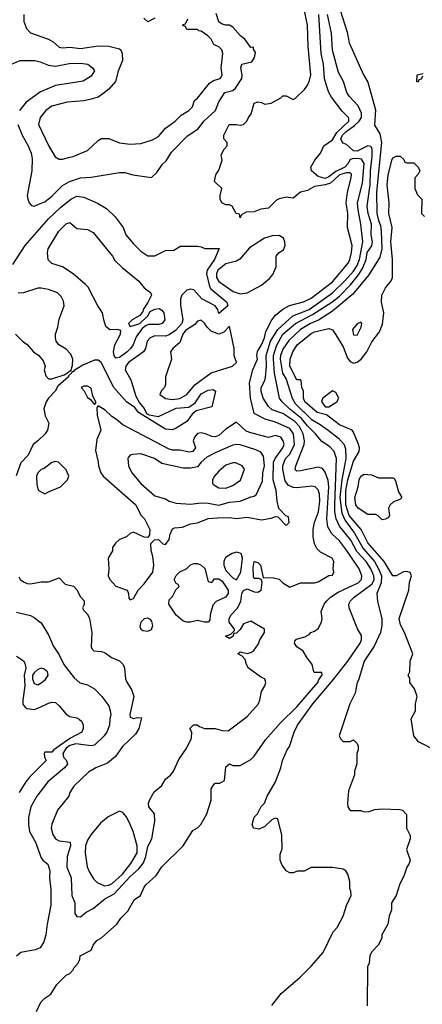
# Model space of a CAD drawing. Header units: inches. Extents: x 1793389 to 1900389, y 320802 to 470796.
# Tile 584 of 656: x 1890168 to 1892437, y 381678 to 387220. Entities that reach past the tile are written whole.
import ezdxf

# ---------------------------------------------------------------- set-up
doc = ezdxf.new("R2010")
doc.units = ezdxf.units.IN
doc.header["$MEASUREMENT"] = 0
doc.layers.add('B8398', color=7, linetype='Continuous')

msp = doc.modelspace()

# ---------------------------------------------------------------- linework, layer by layer
at = {"layer": 'B8398', "color": 2}
for points, elevation in [([(1890157.3, 386630), (1890182, 386570), (1890216.3, 386510), (1890233.4, 386470), (1890238.5, 386438.5), (1890237.3, 386370), (1890210.9, 386230.9), (1890214.8, 386210), (1890221, 386190), (1890235.3, 386175.3), (1890250, 386171), (1890290, 386186.8), (1890310, 386194.8), (1890350, 386226.8), (1890410, 386287.7), (1890449.6, 386310.4), (1890510, 386330.5), (1890570, 386334.8), (1890730, 386361), (1890759.8, 386359.8), (1890806.4, 386346.4), (1890910, 386332), (1890940.2, 386359.8), (1890972.9, 386407.1), (1890994.2, 386425.8), (1891024.4, 386475.6), (1891113.6, 386566.4), (1891173.1, 386606.9), (1891206.6, 386650), (1891271.6, 386708.4), (1891290, 386758), (1891324, 386810), (1891370, 386822), (1891384.7, 386835.3), (1891419.7, 386890), (1891421.6, 386910), (1891415.1, 386950), (1891419, 386970), (1891476.6, 386983.4), (1891491.6, 387008.4), (1891496, 387036), (1891486, 387054), (1891486, 387066), (1891470, 387064), (1891437.2, 387110), (1891413.2, 387130), (1891370, 387179), (1891350, 387188.7), (1891330, 387188.7), (1891310, 387195.3), (1891290, 387209.2), (1891274.5, 387254.5)], 222), ([(1890163.5, 384083.5), (1890171.3, 384070), (1890190, 384056), (1890210, 384046.8), (1890230, 384044), (1890290, 384056), (1890330, 384056), (1890390, 384078), (1890423.8, 384043.8), (1890470.8, 384030.8), (1890490, 384012), (1890511.3, 383971.3), (1890532, 383950), (1890531.6, 383928.4), (1890522, 383910), (1890530, 383894), (1890550, 383874), (1890561, 383850), (1890574.8, 383770), (1890571.1, 383691.1), (1890576.9, 383676.9), (1890586.8, 383666.8), (1890630, 383664.7), (1890650, 383656), (1890684.7, 383630), (1890730.5, 383610.5), (1890751.3, 383590), (1890758.8, 383570), (1890764.7, 383510), (1890771, 383491), (1890798, 383450), (1890812, 383410), (1890788, 383310), (1890790, 383294), (1890810, 383286), (1890831.6, 383291.6), (1890854, 383290), (1890838.8, 383230), (1890820.5, 383199.5), (1890746.8, 383130), (1890708, 383072), (1890663.8, 383036.2), (1890598, 383010), (1890555.9, 382984.1), (1890473.2, 382906.8), (1890450.8, 382870), (1890444.7, 382850), (1890381, 382770), (1890348.4, 382691.6), (1890346, 382670), (1890354.2, 382634.2), (1890370.4, 382610.4), (1890390, 382599.1), (1890452, 382590), (1890454, 382570), (1890435.5, 382510), (1890434, 382450), (1890457.3, 382390), (1890462, 382290), (1890478.8, 382250), (1890478, 382190), (1890490, 382172), (1890510, 382171.3), (1890542.9, 382197.1), (1890582, 382218), (1890648.8, 382271.2), (1890699.7, 382300.3), (1890790, 382397.4), (1890838.7, 382441.3), (1890865.4, 382474.6), (1890879.8, 382510), (1890890, 382566), (1890912.7, 382610), (1890929.1, 382709.1), (1890928.7, 382750), (1890895.3, 382790), (1890894, 382810), (1890900.9, 382830), (1890926, 382874), (1890969, 382910), (1890990, 382946), (1891019, 382970), (1891034, 382990), (1891064.7, 383055.3), (1891110, 383122), (1891136.4, 383176.4), (1891138, 383210), (1891126, 383230), (1891148.4, 383251.6), (1891168.4, 383251.6), (1891181, 383241), (1891210, 383231), (1891270, 383230.7), (1891310, 383218.8), (1891342, 383218), (1891450, 383298.8), (1891511.6, 383368.4), (1891520.9, 383390), (1891530, 383438), (1891549.2, 383470), (1891555.3, 383490), (1891549.2, 383509.2), (1891530, 383518), (1891457.2, 383570), (1891446, 383590), (1891439, 383619), (1891419, 383639), (1891398, 383650), (1891410, 383662), (1891450, 383652), (1891470, 383658), (1891488, 383670), (1891513.6, 383706.4), (1891522, 383730), (1891548, 383770), (1891548, 383790), (1891470, 383834), (1891430, 383819), (1891410, 383788), (1891390, 383768), (1891374, 383766), (1891370, 383748), (1891350, 383738), (1891328, 383750), (1891358, 383762), (1891378, 383782), (1891378, 383790), (1891349, 383830), (1891349.4, 383850), (1891360.7, 383870), (1891393.5, 383906.5), (1891415.2, 383944.8), (1891420.7, 383990), (1891430, 384006.8), (1891450, 384017.3), (1891490, 384000.5), (1891510, 383997.3), (1891529, 384010), (1891534.6, 384054.6), (1891528.7, 384068.7), (1891515.3, 384075.3), (1891490, 384075.3), (1891484.8, 384084.8), (1891483.2, 384136.8), (1891488.7, 384170), (1891510, 384164.7), (1891524.7, 384150), (1891541, 384081), (1891598, 384078), (1891630, 384071.3), (1891650, 384051.3), (1891690, 384026), (1891750, 384050.8), (1891829.1, 384050.9), (1891850, 384056), (1891910, 384092), (1891930, 384094), (1891938, 384110), (1891935.3, 384130), (1891939, 384170), (1891928, 384190), (1891862.7, 384222.7), (1891843.2, 384243.2), (1891829.4, 384269.4), (1891822, 384310), (1891821.6, 384350), (1891829.6, 384390), (1891852.4, 384450), (1891859.1, 384510), (1891857.4, 384550), (1891850, 384574), (1891834, 384590), (1891813.8, 384593.8), (1891730, 384585.1), (1891710, 384587.3), (1891680.7, 384600.7), (1891664.9, 384624.9), (1891651.1, 384690), (1891651.3, 384710), (1891666.6, 384750), (1891690, 384774.9), (1891717.2, 384830), (1891711.3, 384890), (1891690, 384918.4), (1891610, 384955.6), (1891552.2, 384972.2), (1891490, 385004), (1891469.5, 385090), (1891463.9, 385176.1), (1891482, 385250), (1891508, 385310), (1891504.7, 385330), (1891507.9, 385352.1), (1891530, 385390.6), (1891547.2, 385430), (1891555.6, 385464.4), (1891588.2, 385531.8), (1891610, 385557.3), (1891650, 385590.6), (1891688.2, 385611.8), (1891767.6, 385632.4), (1891810, 385652), (1891930, 385744.4), (1892019.5, 385850), (1892029.4, 385870), (1892038.4, 385910), (1892040.9, 385950), (1892015.1, 386050), (1892017.6, 386130), (1892007, 386190), (1892014.5, 386250), (1892036.2, 386330), (1892037, 386350), (1892030, 386358), (1892010, 386358.5), (1891970, 386347.2), (1891918.9, 386301.1), (1891890, 386291.7), (1891830, 386282), (1891790, 386258), (1891750, 386249), (1891710, 386215.3), (1891670, 386221.2), (1891630, 386212.7), (1891615.5, 386204.5), (1891570, 386159), (1891526.4, 386153.6), (1891490, 386138), (1891443.6, 386136.4), (1891418, 386122), (1891410, 386106), (1891406, 386126), (1891388, 386130), (1891366, 386170), (1891350, 386178), (1891330, 386178), (1891308, 386190), (1891298, 386210), (1891298, 386230), (1891308, 386270), (1891266, 386310), (1891273.6, 386346.4), (1891290, 386374), (1891308.7, 386430), (1891303.1, 386456.9), (1891318, 386490), (1891338, 386510), (1891338, 386530), (1891318, 386550), (1891318, 386570), (1891348.7, 386630), (1891389.3, 386630.7), (1891410, 386626), (1891430, 386631), (1891449, 386650), (1891457.2, 386670), (1891472.7, 386690), (1891489.3, 386750), (1891510, 386758.8), (1891530, 386754.8), (1891550, 386744), (1891586, 386750), (1891639.5, 386780.5), (1891650, 386791), (1891670, 386791), (1891710, 386771), (1891722, 386778), (1891772.9, 386827.1), (1891790, 386852), (1891802, 386878), (1891809.3, 386910.7), (1891793.6, 387070), (1891789.4, 387190), (1891772.7, 387270)], 218), ([(1890190.7, 387250), (1890190.7, 387210), (1890207.3, 387170), (1890230, 387146), (1890330.6, 387110.6), (1890355.9, 387095.9), (1890390, 387066.4), (1890410, 387062.4), (1890450, 387066), (1890510, 387059.1), (1890610, 387074), (1890670.6, 387070.6), (1890730, 387056), (1890738, 387050), (1890746, 387030), (1890746.8, 386990), (1890722.8, 386930), (1890707.9, 386872.1), (1890670.5, 386829.5), (1890637.5, 386802.5), (1890610, 386785.2), (1890570, 386772.3), (1890530, 386763.7), (1890435.5, 386755.5), (1890350, 386734.5), (1890314.8, 386710), (1890284, 386670), (1890274.8, 386630), (1890330, 386511.3), (1890367.5, 386447.5), (1890390, 386436), (1890410, 386434.8), (1890450, 386446.8), (1890470, 386450.8), (1890550, 386484), (1890610, 386541), (1890630, 386551), (1890670, 386551.3), (1890730, 386526.8), (1890790, 386518.8), (1890850, 386522.8), (1890916.6, 386543.4), (1890950, 386562.8), (1890989.4, 386610.6), (1891044, 386650), (1891077.5, 386682.5), (1891122, 386710), (1891142, 386730), (1891154, 386766), (1891170, 386778), (1891237.6, 386862.4), (1891261, 386879), (1891298, 386890), (1891304, 386896), (1891309, 386910), (1891304, 386950), (1891313.2, 387030), (1891308, 387050), (1891290, 387068), (1891261.2, 387081.2), (1891248, 387110), (1891228, 387130), (1891190, 387155.3), (1891178, 387158), (1891170, 387166), (1891110, 387166), (1891102, 387182), (1891087.3, 387187.3), (1891090, 387194), (1891102, 387198), (1891115.3, 387224.7)], 226), ([(1890263.1, 381636.9), (1890288, 381690), (1890310, 381712), (1890344, 381736), (1890378, 381790), (1890430, 381842), (1890450, 381852), (1890468, 381870), (1890474.6, 381885.4), (1890498, 381910), (1890507.3, 381932.7), (1890508.9, 381951.1), (1890570, 381982), (1890582, 382010), (1890602, 382038), (1890630, 382052), (1890715.3, 382130), (1890738, 382162), (1890778, 382202), (1890813.6, 382266.4), (1890849.2, 382290.8), (1890866.8, 382333.2), (1890879, 382350), (1890936.5, 382403.5), (1890970, 382452), (1891089.1, 382570.9), (1891143.1, 382656.9), (1891170, 382672), (1891188, 382690), (1891222, 382750), (1891247.3, 382827.3), (1891248, 382890), (1891258, 382910), (1891270, 382922), (1891296.4, 382923.6), (1891322, 382938), (1891330, 383014), (1891350, 383031), (1891370, 383022), (1891410, 383022), (1891470, 383056), (1891490, 383074), (1891552.7, 383167.3), (1891637.4, 383262.6), (1891730, 383353.4), (1891849, 383490), (1891854.2, 383505.8), (1891873.2, 383530), (1891870, 383546), (1891830, 383546), (1891826, 383550), (1891815.3, 383590), (1891804, 383610), (1891790, 383624), (1891765.4, 383665.4), (1891729.3, 383690), (1891716, 383710), (1891718, 383722), (1891727, 383733), (1891774, 383746), (1891800.2, 383759.8), (1891809, 383770), (1891830, 383778.8), (1891850, 383794), (1891869.6, 383830), (1891872, 383850), (1891866, 383890), (1891883.7, 383930), (1891899.3, 383950), (1891919.3, 383970), (1891962.2, 383997.8), (1892075.1, 384050), (1892094.5, 384070), (1892097, 384090), (1892080.7, 384130), (1892010, 384234.5), (1891970, 384287), (1891926.5, 384326.5), (1891905.1, 384365.1), (1891899.1, 384410), (1891909.7, 384590), (1891905.7, 384625.7), (1891890, 384674), (1891873.6, 384693.6), (1891850, 384700.9), (1891750, 384681.2), (1891730, 384679), (1891724.5, 384684.5), (1891721.2, 384690), (1891723.7, 384710), (1891771.3, 384828.7), (1891773.3, 384850), (1891765.7, 384890), (1891745.1, 384930), (1891718.7, 384958.7), (1891650, 385003.5), (1891590, 385024.2), (1891570, 385042.9), (1891539.7, 385090), (1891528.2, 385130), (1891528, 385150), (1891549.5, 385190), (1891552.8, 385207.2), (1891559.1, 385270), (1891556.8, 385330), (1891581.4, 385410), (1891623.1, 385476.9), (1891707, 385553), (1891798.7, 385590), (1891930, 385683.6), (1892000.4, 385750), (1892050, 385804.9), (1892070, 385836.4), (1892082.5, 385870), (1892101, 385970), (1892091.1, 386070), (1892075.6, 386150), (1892072.6, 386190), (1892100.1, 386299.9), (1892109.7, 386410), (1892094.9, 386434.9), (1892070, 386439.8), (1892042.3, 386437.7), (1892029.2, 386430.8), (1892018.6, 386410), (1892000.8, 386390), (1891950, 386365.6), (1891910, 386335.9), (1891890, 386326.6), (1891850, 386338), (1891812, 386370), (1891809.6, 386390), (1891831.8, 386430), (1891862.4, 386470), (1891881.3, 386510), (1891930, 386543.7), (1891955.5, 386584.5), (1892022.6, 386650), (1892022, 386662), (1892020.7, 386670), (1891986.1, 386706.1), (1891924.4, 386784.4), (1891909.6, 386810), (1891896.2, 386850), (1891886.3, 386890), (1891879.7, 386970), (1891866.6, 387030), (1891853.7, 387250)], 214), ([(1891589.1, 381670.9), (1891642, 381738), (1891748, 381830), (1891810, 381892), (1891878, 381970), (1891934.6, 382085.4), (1891958, 382110), (1891990, 382174), (1892010, 382234), (1892035.3, 382290), (1892034.6, 382314.6), (1892028, 382330), (1892028, 382370), (1892018, 382410), (1892006, 382430), (1891990, 382438), (1891930, 382448), (1891810, 382448), (1891771.6, 382428.4), (1891732.7, 382427.3), (1891710, 382418), (1891690, 382418), (1891668.9, 382428.9), (1891644.7, 382464.7), (1891635.3, 382490), (1891636.4, 382523.6), (1891647.3, 382552.7), (1891646, 382630), (1891622, 382722), (1891610, 382726), (1891590, 382718), (1891550, 382678), (1891516.9, 382663.1), (1891486, 382670), (1891478, 382690), (1891489.3, 382730.7), (1891508.9, 382751.1), (1891529.1, 382790.9), (1891548, 382810), (1891562, 382850), (1891608.7, 382930), (1891639, 383010), (1891649.3, 383050.7), (1891675.3, 383110), (1891688.7, 383130), (1891714, 383210), (1891734, 383250), (1891820.7, 383370), (1891935.3, 383504.7), (1892016.9, 383610), (1892087, 383710), (1892094.5, 383730), (1892094.8, 383754.8), (1892072.3, 383792.3), (1892025.2, 383910), (1892022.7, 383930), (1892032.7, 383950), (1892052.7, 383970), (1892154.9, 384045.1), (1892166, 384070), (1892163.1, 384090), (1892147.2, 384130), (1892120.4, 384170), (1892067.6, 384227.6), (1892033.5, 384290), (1891971.1, 384370), (1891950.7, 384410.7), (1891943.8, 384450), (1891943.2, 384490), (1891952.8, 384750), (1891940.7, 384790), (1891916.2, 384816.2), (1891868.1, 384848.1), (1891835.6, 384890), (1891790, 384934), (1891755.3, 384975.3), (1891690, 385028.3), (1891646.6, 385070), (1891632.7, 385090), (1891603.9, 385230), (1891597.8, 385310), (1891598, 385330), (1891615.2, 385384.8), (1891651.3, 385450), (1891721.6, 385510), (1891818.8, 385561.2), (1891927.8, 385630), (1891970, 385664.9), (1892032.6, 385727.4), (1892076.5, 385783.5), (1892099.2, 385820.8), (1892120.9, 385870), (1892126.6, 385910), (1892151.7, 385948.3), (1892156.8, 385970), (1892149.6, 386010), (1892149.7, 386070), (1892131.1, 386130), (1892125.4, 386170), (1892143.1, 386290), (1892145, 386370), (1892155, 386450), (1892153.4, 386493.4), (1892146.8, 386506.8), (1892130, 386509.6), (1892070, 386480.9), (1892050, 386483.1), (1892010, 386517.2), (1891990, 386525.2), (1891981.2, 386541.2), (1891978, 386550), (1891986.6, 386570), (1892005.4, 386590), (1892054.8, 386625.2), (1892081.3, 386650), (1892094, 386670), (1892094.5, 386694.5), (1892076, 386736), (1892024.5, 386790), (1892012.3, 386810), (1891992.3, 386872.3), (1891963.9, 386923.9), (1891930, 387048), (1891924.9, 387144.9), (1891903.5, 387250)], 210), ([(1891974.8, 387274.8), (1892013.2, 387150), (1892025.2, 387090), (1892105.2, 386910), (1892129.3, 386869.3), (1892173.6, 386713.6), (1892166.6, 386626.6), (1892198.3, 386578.3), (1892207.2, 386530), (1892178.5, 386250), (1892181.5, 386130), (1892189.8, 386090), (1892201.1, 386061.1), (1892204.7, 386030), (1892208.2, 385930), (1892196.6, 385883.4), (1892136.4, 385783.6), (1892045.5, 385674.5), (1891930, 385578.9), (1891851, 385529), (1891807, 385510), (1891750, 385476.9), (1891685.2, 385414.8), (1891650, 385364.9), (1891638, 385330), (1891636.1, 385310), (1891649.8, 385230), (1891670, 385197.2), (1891702.6, 385090), (1891720, 385060), (1891810, 384971.2), (1891862.2, 384942.2), (1891907, 384910), (1891964.1, 384864.1), (1891996.9, 384830), (1892004.4, 384804.4), (1892006.2, 384750), (1891982.6, 384630), (1891972.8, 384530), (1891982.5, 384442.5), (1892001.9, 384401.9), (1892055.6, 384330), (1892104.5, 384244.5), (1892167.6, 384170), (1892190.9, 384130), (1892207.6, 384090), (1892205.6, 384050), (1892181.2, 383990), (1892184.7, 383944.7), (1892209.3, 383850), (1892209.5, 383810), (1892202, 383770), (1892165.6, 383694.4), (1892109.2, 383610), (1892077.2, 383502.8), (1892069, 383490), (1892059, 383430), (1892028.7, 383370), (1891968.7, 383190), (1891978, 383170), (1891990, 383158), (1892030, 383158), (1892050, 383166), (1892070, 383146), (1892075.3, 383130), (1892075.3, 383110), (1892068.7, 383090), (1892068.4, 383031.6), (1892055.3, 382990), (1892055.3, 382970), (1892020.2, 382879.8), (1892015.3, 382810), (1892018, 382790), (1892030, 382768.7), (1892090, 382768.7), (1892110, 382762), (1892136.9, 382763.1), (1892170, 382775.3), (1892210, 382778), (1892310, 382775.3), (1892326, 382770), (1892347.3, 382747.3), (1892348.7, 382670), (1892368.4, 382628.4), (1892368.7, 382610), (1892348.7, 382550), (1892368, 382490), (1892362, 382470), (1892349.3, 382450.7), (1892335.5, 382404.5), (1892308.7, 382350), (1892288.7, 382290), (1892264, 382250), (1892264, 382210), (1892250, 382174), (1892242, 382130), (1892208, 382070), (1892208, 382050), (1892188, 382010), (1892150, 381972), (1892142, 381950), (1892138, 381910), (1892128.4, 381888.4), (1892126, 381670)], 206), ([(1890930, 387228.7), (1890890, 387208), (1890868.4, 387228.4)], 226), ([(1890090, 386956), (1890170, 386990.7), (1890254, 386990), (1890283.5, 386983.5), (1890330, 386964.7), (1890370, 386958.8), (1890446.8, 386973.2), (1890510, 386976.3), (1890551.3, 386970), (1890578, 386950), (1890590, 386932), (1890570, 386902), (1890526.4, 386873.6), (1890370, 386849.2), (1890285.2, 386814.8), (1890204.7, 386755.3), (1890167.3, 386710)], 222), ([(1892438, 386902), (1892430, 386886), (1892418, 386882), (1892414, 386870), (1892406, 386870), (1892408, 386910), (1892442, 386918)], 202), ([(1892530, 383098), (1892414.6, 383154.6), (1892389.2, 383189.2), (1892374.6, 383285.4), (1892399, 383330), (1892399, 383370), (1892408.7, 383410), (1892393.6, 383453.6), (1892366, 383490), (1892366, 383510), (1892358, 383530), (1892366, 383550), (1892368.7, 383610), (1892384, 383650), (1892337.2, 383770), (1892314.8, 383814.8), (1892307, 383850), (1892361.2, 384010), (1892365.6, 384054.4), (1892375.3, 384090), (1892369, 384109), (1892350, 384115.1), (1892330, 384112), (1892290, 384089.4), (1892270, 384089.2), (1892221.3, 384170), (1892130, 384275.6), (1892091.6, 384351.6), (1892024.8, 384430), (1892005.7, 384490), (1892005.8, 384570), (1892017.8, 384630), (1892050, 384734.8), (1892080.9, 384790), (1892082.9, 384810), (1892075.6, 384835.6), (1892050, 384899), (1892041.2, 384910), (1891970, 384939.6), (1891896.3, 384996.3), (1891843.7, 385010), (1891775.6, 385070), (1891766.9, 385090), (1891767, 385130), (1891757.2, 385150), (1891754, 385190), (1891750, 385194), (1891730, 385194), (1891689.7, 385270), (1891691.8, 385310), (1891707.8, 385350), (1891732.3, 385390), (1891810, 385454), (1891830, 385463.7), (1891910, 385483), (1891930, 385474.8), (1891950, 385446.8), (1891990, 385378.8), (1892014.6, 385314.6), (1892030, 385295.5), (1892050, 385286.4), (1892070, 385292.4), (1892091.6, 385310), (1892123.6, 385350), (1892153.1, 385406.9), (1892196.1, 385463.9), (1892213.4, 385506.6), (1892219.5, 385570), (1892206, 385630), (1892209.2, 385670), (1892230, 385711.3), (1892262, 385750), (1892269, 385770), (1892269.6, 385870), (1892258.7, 385970), (1892267.8, 386050), (1892247.6, 386130), (1892249.6, 386190), (1892238, 386290), (1892244.5, 386344.5), (1892265.2, 386430), (1892270, 386442), (1892290, 386452), (1892311.6, 386451.6), (1892332.7, 386432.7), (1892338, 386418), (1892350, 386414), (1892390, 386414), (1892414, 386390), (1892422, 386370), (1892414, 386350), (1892394, 386330), (1892394, 386270), (1892410, 386234), (1892434, 386210), (1892432, 386130), (1892450, 386112)], 202), ([(1890130, 385842), (1890199, 385950), (1890330, 386099.1), (1890397.5, 386162.5), (1890457.2, 386210), (1890490, 386227.7), (1890530, 386220.7), (1890607.5, 386187.5), (1890656.8, 386156.8), (1890706, 386110), (1890751, 386050), (1890766, 386010), (1890810, 385958), (1890850, 385918), (1890890, 385891.3), (1890930, 385891.3), (1890990, 385922), (1891036.4, 385923.6), (1891074.6, 385945.4), (1891170, 385944.7), (1891190, 385942), (1891211.6, 385931.6), (1891291.6, 385931.6), (1891266.8, 385870), (1891224.7, 385810), (1891221, 385790), (1891238, 385718), (1891245.5, 385705.5), (1891336, 385630), (1891341, 385610), (1891290, 385566), (1891285.2, 385590), (1891269.5, 385609.5), (1891194, 385650), (1891150, 385699.3), (1891130, 385702.9), (1891110, 385698.4), (1891081.6, 385670), (1891074.4, 385650), (1891074.2, 385614.2), (1891088.2, 385530), (1891081.3, 385510), (1891046.4, 385470), (1891010, 385446.3), (1890990, 385439.7), (1890930, 385440.4), (1890903, 385430), (1890886.7, 385410), (1890877.6, 385370), (1890866, 385350), (1890781.6, 385290), (1890766.7, 385270), (1890761.6, 385250), (1890793.5, 385193.5), (1890822, 385102), (1890843.5, 385063.5), (1890870, 385031.3), (1890883.6, 385003.6), (1890896.9, 384996.9), (1890950, 384986), (1891050, 385033.8), (1891120.7, 385039.3), (1891157.2, 385062.8), (1891190, 385114.4), (1891230, 385135.5), (1891258.8, 385138.8), (1891271.3, 385130), (1891250, 385042), (1891162, 385018), (1891139.3, 385000.7), (1891110, 384959.3), (1891050, 384920.9), (1891030, 384912.3), (1890990, 384915.1), (1890838, 385010), (1890817.2, 385037.2), (1890770, 385069.2), (1890699.3, 385150), (1890627, 385290), (1890610, 385303.6), (1890590, 385303), (1890523.9, 385276.1), (1890474.2, 385245.8), (1890470, 385239), (1890462, 385238), (1890461, 385230), (1890443.5, 385216.5), (1890442.8, 385210), (1890382.3, 385157.7), (1890367.3, 385130), (1890330, 385089.2), (1890318, 385070), (1890304.9, 385030), (1890310.9, 384990.9), (1890332, 384950), (1890324.7, 384910), (1890311.3, 384890), (1890271.3, 384850), (1890244, 384830), (1890216.3, 384770), (1890174.9, 384725.1), (1890148.1, 384651.9)], 218), ([(1890144.7, 385450), (1890184.7, 385410), (1890210, 385391.3), (1890246, 385350), (1890276, 385330), (1890299.8, 385299.8), (1890310.9, 385270.9), (1890306.8, 385250), (1890315.3, 385215.3), (1890330, 385198), (1890350, 385198.8), (1890418.4, 385221.6), (1890444.1, 385235.9), (1890450, 385244.7), (1890456.4, 385243.6), (1890466, 385274), (1890467.6, 385310), (1890457.1, 385337.1), (1890430, 385366.6), (1890389.2, 385390), (1890373.2, 385410), (1890369.2, 385430), (1890369.1, 385450.9), (1890384, 385490), (1890390, 385534), (1890419, 385610), (1890415.5, 385635.5), (1890402, 385662), (1890382, 385682), (1890330, 385701.2), (1890290, 385709.2), (1890270, 385709), (1890190, 385682), (1890160.4, 385680.4)], 218), ([(1890150, 383886), (1890230, 383866), (1890250, 383856), (1890290, 383824.7), (1890333.2, 383753.2), (1890356.8, 383696.8), (1890390, 383644.7), (1890417.3, 383590), (1890475.5, 383515.5), (1890507.9, 383487.9), (1890550, 383476.3), (1890590, 383453.4), (1890630.7, 383410), (1890670, 383358), (1890678.8, 383330), (1890681, 383310), (1890675.3, 383284.7), (1890674.8, 383250), (1890658.8, 383210), (1890644, 383190), (1890590, 383137), (1890570, 383133.3), (1890484.2, 383144.2), (1890450, 383135), (1890430, 383119.2), (1890411.7, 383090), (1890414.4, 383070), (1890431, 383050), (1890437.3, 383030), (1890420.7, 383010), (1890327.3, 382930), (1890264.9, 382850), (1890230.7, 382790), (1890217.3, 382730), (1890217.3, 382690), (1890224, 382650), (1890257.3, 382590), (1890290, 382502), (1890298, 382490), (1890327.1, 382467.1), (1890338, 382430), (1890336.3, 382390), (1890344.5, 382324.5), (1890344.5, 382235.5), (1890322.8, 382130), (1890316, 382070), (1890304.7, 382030), (1890283.6, 381996.4), (1890255.3, 381984.7), (1890174, 381970), (1890151.1, 381948.9)], 214), ([(1890150, 383638), (1890190, 383611.3), (1890198, 383598), (1890202.8, 383570), (1890193.4, 383530), (1890197.6, 383470), (1890185.5, 383390), (1890186.4, 383366.4), (1890198.8, 383350), (1890210, 383343.8), (1890250, 383338.4), (1890284, 383350), (1890330, 383374), (1890350, 383378.8), (1890370, 383376), (1890390, 383358.8), (1890430, 383310.4), (1890450, 383298.4), (1890490.6, 383290.6), (1890503.5, 383283.5), (1890518, 383270), (1890526, 383250), (1890526, 383230), (1890518, 383210), (1890450, 383174.3), (1890360.7, 383110), (1890350, 383097.2), (1890310, 383097.2), (1890305.5, 383090), (1890307.3, 383070), (1890318, 383050), (1890223.4, 382956.6), (1890202.8, 382930), (1890164.9, 382870)], 210)]:
    msp.add_lwpolyline(points, dxfattribs=dict(at, elevation=elevation))
for points, elevation in [([(1890790, 385494), (1890846, 385510), (1890890, 385554), (1890903.1, 385576.9), (1890928.9, 385591.1), (1890954.4, 385594.4), (1890970, 385584.7), (1890981, 385570), (1890986, 385530), (1890971.3, 385510), (1890950, 385504.5), (1890896, 385504), (1890881, 385499), (1890858, 385482), (1890824.4, 385435.6), (1890807.7, 385390), (1890793, 385370), (1890773, 385350), (1890730, 385319.3), (1890710, 385315.3), (1890701.2, 385330), (1890697.2, 385350), (1890704, 385390), (1890735.3, 385450), (1890738, 385470), (1890717.2, 385477.2), (1890675.3, 385475.3), (1890654, 385494), (1890642, 385530), (1890635.3, 385570), (1890609.3, 385609.3), (1890554.5, 385714.5), (1890539, 385730), (1890470, 385789), (1890409.1, 385829.1), (1890350, 385848.7), (1890329.3, 385869.3), (1890325.2, 385910), (1890329.5, 385930.5), (1890389.2, 386030), (1890430, 386071), (1890450, 386078), (1890490, 386044.7), (1890550, 386038.8), (1890582, 386022), (1890691, 385890), (1890705.2, 385865.2), (1890745.8, 385825.8), (1890838, 385750), (1890870, 385711.3), (1890905.4, 385685.4), (1890910.7, 385669.3), (1890891, 385629), (1890864.7, 385590), (1890862, 385578), (1890844.7, 385555.3), (1890802, 385530), (1890782, 385510)], 214), ([(1891630, 386005.6), (1891590, 386004.2), (1891546.8, 385990), (1891463.1, 385936.9), (1891408.5, 385871.5), (1891390, 385860.9), (1891330, 385846), (1891285.5, 385810), (1891276.9, 385790), (1891278, 385770), (1891290, 385747), (1891370.3, 385690.3), (1891410, 385677.6), (1891450, 385683.8), (1891530, 385725.5), (1891576, 385764), (1891594.5, 385785.5), (1891613, 385830), (1891613, 385890), (1891629.8, 385910.2), (1891654.2, 385925.8), (1891664.2, 385950), (1891662.4, 385970), (1891654, 385990), (1891640.5, 386000.5)], 222), ([(1891190, 385529.3), (1891170, 385522.7), (1891154.9, 385505.1), (1891102.6, 385470), (1891087.6, 385450), (1891070, 385404), (1891031, 385370), (1891018, 385350), (1891022.8, 385310), (1890990.7, 385210), (1890990, 385166), (1890984.7, 385150), (1890964.7, 385130), (1890958, 385110), (1890990, 385087.3), (1891030, 385083), (1891070, 385088.8), (1891109.2, 385110), (1891155.8, 385164.2), (1891247.2, 385232.8), (1891368, 385270), (1891389, 385290), (1891377, 385330), (1891376.2, 385370), (1891350, 385495.3), (1891318.5, 385461.5), (1891290, 385451.1), (1891248, 385468), (1891225.1, 385490), (1891210, 385512.7)], 222), ([(1892090, 385518), (1892070, 385508), (1892044, 385476), (1892050, 385446), (1892070, 385444.7), (1892093.2, 385490), (1892095.3, 385510)], 206), ([(1890550, 385158), (1890530, 385158), (1890514, 385150), (1890532, 385132), (1890550, 385094), (1890564.7, 385084.7), (1890590, 385054), (1890598, 385062), (1890598, 385070), (1890580.4, 385100.4), (1890570, 385146)], 222), ([(1891931.5, 385131.5), (1891875.5, 385090), (1891868.5, 385071.5), (1891890, 385042), (1891910, 385040.5), (1891955.3, 385070), (1891966, 385090), (1891950, 385121.2)], 202), ([(1890610, 385046), (1890603.6, 385036.4), (1890605.4, 384994.6), (1890626, 384910), (1890602.5, 384857.5), (1890595.3, 384795.3), (1890610.9, 384730.9), (1890611.3, 384710), (1890624.7, 384670), (1890638, 384650), (1890822.8, 384490), (1890850, 384432), (1890871.3, 384410), (1890902, 384350), (1890899.6, 384320.4), (1890890, 384306), (1890870, 384308), (1890810, 384335.3), (1890790, 384328), (1890770.9, 384309.1), (1890730, 384294), (1890707.1, 384272.9), (1890691.3, 384250), (1890691.3, 384230), (1890666.8, 384190), (1890670.8, 384130), (1890667.3, 384090), (1890676, 384070), (1890710, 384031.3), (1890774, 384010), (1890782, 383990), (1890783.6, 383963.6), (1890790, 383954), (1890810, 383962), (1890835.3, 384010), (1890870, 384044.7), (1890919, 384110), (1890924, 384150), (1890918, 384198), (1890908.4, 384231.6), (1890908, 384272), (1890927.3, 384292.7), (1890950, 384294), (1890974, 384270), (1890990, 384266), (1891010, 384294), (1891015.3, 384324.7), (1891030, 384354), (1891040.4, 384359.6), (1891084.7, 384364.7), (1891130, 384382), (1891170, 384387.7), (1891230, 384412.4), (1891283.3, 384416.7), (1891350, 384418.4), (1891390, 384413.4), (1891450, 384420.7), (1891530, 384404.9), (1891585.6, 384414.4), (1891610, 384424.7), (1891622, 384422), (1891670, 384374), (1891686, 384390), (1891682, 384422), (1891667.3, 384427.3), (1891628.9, 384468.9), (1891619.3, 384510), (1891613.3, 384570), (1891596.3, 384630), (1891599.1, 384730), (1891608.2, 384750), (1891651.3, 384810), (1891657.6, 384830), (1891653.6, 384850), (1891639.5, 384870), (1891610, 384880.7), (1891570, 384869.3), (1891470, 384894.5), (1891445.1, 384905.1), (1891390, 384954), (1891330, 384915.1), (1891290, 384879.5), (1891270, 384872), (1891250, 384874.5), (1891215.3, 384890), (1891190, 384895.6), (1891170, 384891.8), (1891152.4, 384870), (1891144.9, 384850), (1891158.8, 384810), (1891144.7, 384790), (1891125.8, 384785.8), (1891070, 384797), (1891030, 384798), (1891010, 384803.7), (1890750, 384939.3), (1890714, 384970), (1890686.6, 384986.6), (1890650, 385022)], 222), ([(1891390, 384829.6), (1891370, 384825.1), (1891270, 384782.9), (1891222.5, 384757.5), (1891190.6, 384730), (1891170, 384702.7), (1891130, 384695.1), (1891090, 384696), (1890970, 384722.7), (1890928.7, 384750), (1890850, 384777.2), (1890806.4, 384773.6), (1890791.1, 384768.9), (1890782, 384758), (1890778, 384750), (1890781, 384710), (1890801, 384670), (1890850.5, 384610.5), (1890930, 384540.7), (1890990, 384524), (1891010, 384511), (1891050, 384498), (1891130, 384494), (1891190, 384500.7), (1891230, 384499.1), (1891290, 384488.2), (1891350, 384504.4), (1891410, 384510.7), (1891470, 384535.5), (1891490, 384539.1), (1891502.7, 384550), (1891537, 384623), (1891538.9, 384670), (1891548, 384710), (1891542.7, 384762.7), (1891526.3, 384786.3), (1891499.4, 384799.4), (1891410, 384827.3)], 226), ([(1890370, 384734), (1890350, 384728), (1890306.8, 384693.2), (1890290, 384688.7), (1890271.3, 384670), (1890262.8, 384650), (1890264, 384604), (1890271.6, 384571.6), (1890310, 384552), (1890330, 384562), (1890398, 384590), (1890438, 384630), (1890446, 384650), (1890430, 384686), (1890386, 384730)], 222), ([(1891370, 384726), (1891330, 384712.3), (1891290, 384679), (1891266.8, 384650), (1891254.8, 384630), (1891254.8, 384610), (1891261.6, 384601.6), (1891290, 384586), (1891330, 384583), (1891370, 384598.8), (1891411.9, 384628.1), (1891435.3, 384690), (1891422, 384710), (1891385.6, 384725.6)], 230), ([(1892190, 384642), (1892270, 384642), (1892278, 384638), (1892285.4, 384625.4), (1892302.6, 384562.6), (1892321, 384530), (1892310, 384519), (1892274.4, 384505.6), (1892254.8, 384490), (1892246, 384470), (1892251.1, 384428.9), (1892243.6, 384416.4), (1892230, 384408), (1892210, 384406), (1892188.4, 384428.4), (1892174.6, 384434.6), (1892130, 384435.3), (1892075.3, 384470), (1892062.7, 384490), (1892057.2, 384530), (1892075.3, 384590), (1892081.2, 384630), (1892090, 384651.3), (1892110, 384662), (1892150, 384658)], 198), ([(1891390, 384223.5), (1891364.5, 384215.5), (1891327.3, 384192.7), (1891318.7, 384170), (1891318, 384150), (1891330, 384120.5), (1891370, 384078.8), (1891390, 384067.3), (1891414, 384110), (1891423.5, 384190), (1891415.8, 384215.8)], 222), ([(1891250, 384052), (1891266.8, 384073.2), (1891290, 384073), (1891310, 384059.3), (1891342.4, 384010), (1891343.8, 383990), (1891327.7, 383970), (1891275.5, 383944.5), (1891255.9, 383924.1), (1891241, 383870), (1891239.6, 383840.4), (1891230, 383828.7), (1891210, 383828.7), (1891170, 383839), (1891130, 383829), (1891110, 383829), (1891090, 383835.3), (1891050, 383868.7), (1891009, 383930), (1891010, 383954), (1891030, 383974), (1891048.4, 384011.6), (1891066, 384030), (1891062, 384042), (1891050, 384046), (1891038, 384070), (1891050, 384092), (1891070, 384112), (1891110, 384131.3), (1891130, 384151), (1891150, 384158.8), (1891170, 384158.8), (1891190, 384150.8), (1891210.5, 384130.5), (1891230, 384058)], 218), ([(1890890, 383851.6), (1890870, 383847.3), (1890850.5, 383830), (1890845.3, 383805.3), (1890850.4, 383790.4), (1890862, 383782), (1890890, 383778), (1890910, 383788.4), (1890918.9, 383810), (1890913.6, 383833.6), (1890904.4, 383844.4)], 222), ([(1890290, 383569.6), (1890270, 383562.4), (1890250, 383544.2), (1890240.8, 383530), (1890239.6, 383510), (1890250, 383483), (1890270, 383476.3), (1890290, 383487.7), (1890313.1, 383506.9), (1890329.3, 383530), (1890325.2, 383550), (1890305.4, 383565.4)], 214), ([(1890730, 382766), (1890666.7, 382733.3), (1890622.8, 382697.2), (1890568.2, 382631.8), (1890550, 382601.2), (1890539.3, 382570), (1890537.3, 382530), (1890547.5, 382452.5), (1890562, 382422), (1890584.9, 382384.9), (1890604.5, 382364.5), (1890645.5, 382345.5), (1890670, 382348), (1890690, 382358.8), (1890746.6, 382410), (1890794, 382470), (1890829.6, 382530.4), (1890829.6, 382570), (1890807.3, 382650), (1890791, 382691), (1890770, 382732.7), (1890750, 382757.2)], 222)]:
    msp.add_lwpolyline(points, close=True, dxfattribs=dict(at, elevation=elevation))

doc.saveas('drawing.dxf')
